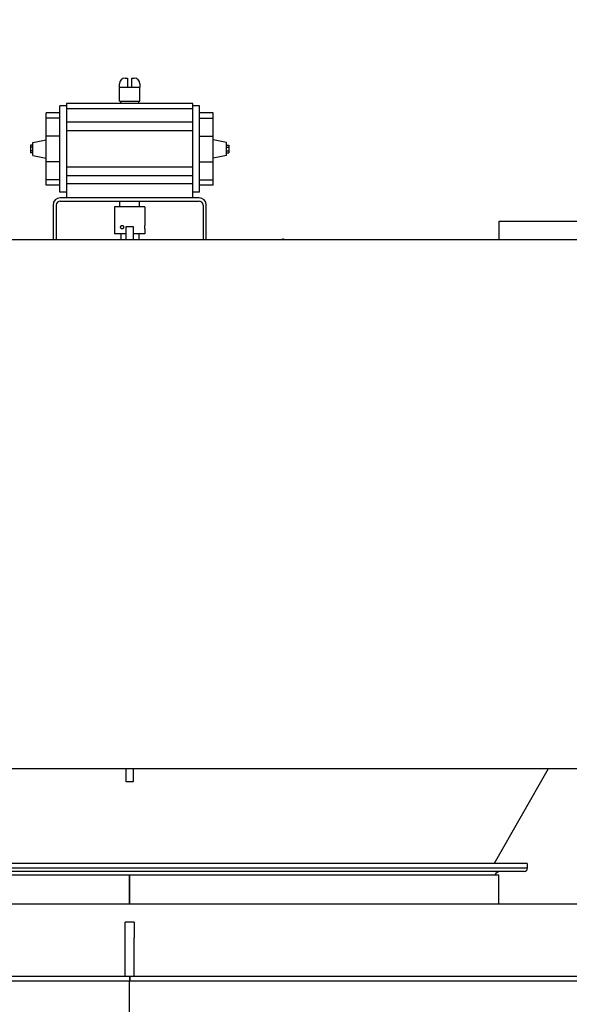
# Model space of a CAD drawing. Header units: inches. Extents: x 24 to 1128, y -58 to 748.
# Tile 320 of 656: x 421 to 451, y 631 to 686. Entities that reach past the tile are written whole.
import ezdxf

# ---------------------------------------------------------------- set-up
doc = ezdxf.new("R2010")
doc.units = ezdxf.units.IN
doc.header["$LTSCALE"] = 32
doc.header["$MEASUREMENT"] = 0
doc.layers.add('Dimension (ANSI)', color=7, linetype='Continuous', lineweight=25)
doc.layers.add('Visible (ANSI)', color=7, linetype='Continuous', lineweight=30)
doc.styles.add('Note Text (ANSI)', font='tahoma.ttf')
doc.dimstyles.new('SB Fraction-16 (ANSI)', dxfattribs={"dimscale": 32, "dimtxt": 0.125, "dimasz": 0.098425, "dimexe": 0.125, "dimexo": 0.0625, "dimgap": 0.031496, "dimtad": 0, "dimtih": 1, "dimtoh": 1, "dimdec": 4, "dimrnd": 1e-08, "dimzin": 0, "dimdsep": 46, "dimlunit": 5, "dimtxsty": 'Note Text (ANSI)', "dimcen": 0.09, "dimdle": 0.393701, "dimclrd": 256, "dimclre": 256, "dimclrt": 256, "dimadec": 0, "dimazin": 3, "dimtfac": 0.96, "dimtofl": 0, "dimtmove": 0, "dimatfit": 3, "dimfxl": 1, "dimfrac": 2, "dimtolj": 1, "dimtzin": 12, "dimlwd": -1, "dimlwe": -1, "dimarcsym": 0})

# ---------------------------------------------------------------- blocks, each defined once
blk = doc.blocks.new('*D19')
at = {"layer": 'Defpoints', "color": 0, "transparency": 16777216}
for p in [(494.281, 695.44), (330.501, 563.44), (494.281, 563.44)]:
    blk.add_point(p, dxfattribs=at)
at = {"layer": 'Dimension (ANSI)', "transparency": 16777216}
for p, q in [((492.281, 695.44), (326.501, 695.44)), ((330.501, 692.29), (330.501, 632.531)), ((330.501, 566.589), (330.501, 626.349)), ((492.281, 563.44), (326.501, 563.44))]:
    blk.add_line(p, q, dxfattribs=at)
for points in [[(329.976, 692.29), (331.026, 692.29), (330.501, 695.44)], [(329.976, 566.589), (331.026, 566.589), (330.501, 563.44)]]:
    blk.add_solid(points, dxfattribs=at)
at = {"layer": 'Dimension (ANSI)', "transparency": 16777216, "insert": (326.421, 631.523), "char_height": 4, "attachment_point": 1, "style": 'Note Text (ANSI)'}
blk.add_mtext('\\A1;132', dxfattribs=at)

msp = doc.modelspace()

# ---------------------------------------------------------------- linework, layer by layer
at = {"layer": 'Visible (ANSI)'}
for p, q in [((426.71813, 682.3924), (426.84313, 682.3924)), ((426.84313, 682.3924), (426.84313, 681.8924)), ((427.09313, 681.8924), (427.09313, 682.3924)), ((427.09313, 682.3924), (427.21813, 682.3924)), ((426.40563, 681.8924), (426.40563, 682.0799)), ((426.41114, 681.8924), (426.40563, 681.8924)), ((426.40563, 681.1024), (426.40563, 681.8924)), ((426.41114, 681.8924), (427.52513, 681.8924)), ((427.53063, 681.8924), (427.52513, 681.8924)), ((427.53063, 682.0799), (427.53063, 681.8924)), ((427.53063, 681.1024), (427.53063, 681.8924)), ((423.08813, 676.06074), (423.08813, 680.85406)), ((423.46313, 680.85406), (423.08813, 680.85406)), ((423.46313, 680.9774), (423.46313, 680.69329)), ((430.47313, 680.9774), (423.46313, 680.9774)), ((423.46313, 680.69329), (423.46313, 680.39634)), ((430.47313, 680.69329), (423.46313, 680.69329)), ((426.40563, 681.1024), (427.53063, 681.1024)), ((426.46813, 680.9774), (426.46813, 681.1024)), ((427.46813, 680.9774), (427.46813, 681.1024)), ((430.47313, 680.69329), (430.47313, 680.9774)), ((430.84813, 680.85406), (430.47313, 680.85406)), ((430.47313, 680.39634), (430.47313, 680.69329)), ((430.84813, 676.06074), (430.84813, 680.85406)), ((422.33813, 680.16451), (422.33813, 680.4574)), ((423.08813, 680.4574), (422.33813, 680.4574)), ((422.33813, 679.16451), (422.33813, 680.16451)), ((423.08813, 680.16451), (422.33813, 680.16451)), ((423.46313, 680.39634), (423.46313, 679.93862)), ((430.47313, 679.93862), (430.47313, 680.39634)), ((431.59813, 680.4574), (430.84813, 680.4574)), ((430.84813, 680.16451), (431.59813, 680.16451)), ((431.59813, 680.16451), (431.59813, 680.4574)), ((431.59813, 679.16451), (431.59813, 680.16451)), ((423.46313, 679.93862), (423.46313, 679.4574)), ((430.47313, 679.93862), (423.46313, 679.93862)), ((430.47313, 679.4574), (430.47313, 679.93862)), ((423.08813, 679.16451), (422.33813, 679.16451)), ((422.33813, 677.75029), (422.33813, 679.16451)), ((423.46313, 679.4574), (423.46313, 677.4574)), ((430.47313, 679.4574), (423.46313, 679.4574)), ((430.47313, 677.4574), (430.47313, 679.4574)), ((430.84813, 679.16451), (431.59813, 679.16451)), ((431.59813, 677.75029), (431.59813, 679.16451)), ((421.58813, 678.67391), (421.46313, 678.67391)), ((421.46313, 678.67391), (421.46313, 678.56565)), ((421.58813, 678.56565), (421.46313, 678.56565)), ((421.46313, 678.56565), (421.46313, 678.34915)), ((421.58813, 678.82515), (422.33813, 678.9574)), ((421.58813, 678.08964), (421.58813, 678.82515)), ((432.34813, 678.82515), (431.59813, 678.9574)), ((432.34813, 678.08964), (432.34813, 678.82515)), ((432.34813, 678.67391), (432.47313, 678.67391)), ((432.34813, 678.56565), (432.47313, 678.56565)), ((432.47313, 678.67391), (432.47313, 678.56565)), ((432.47313, 678.56565), (432.47313, 678.34915)), ((421.58813, 678.34915), (421.46313, 678.34915)), ((421.46313, 678.34915), (421.46313, 678.24089)), ((421.58813, 678.24089), (421.46313, 678.24089)), ((421.58813, 678.08964), (422.33813, 677.9574)), ((432.34813, 678.08964), (431.59813, 677.9574)), ((432.34813, 678.34915), (432.47313, 678.34915)), ((432.34813, 678.24089), (432.47313, 678.24089)), ((432.47313, 678.34915), (432.47313, 678.24089)), ((423.08813, 677.75029), (422.33813, 677.75029)), ((422.33813, 676.75029), (422.33813, 677.75029)), ((423.46313, 677.4574), (423.46313, 676.97618)), ((430.47313, 677.4574), (423.46313, 677.4574)), ((430.47313, 676.97618), (430.47313, 677.4574)), ((430.84813, 677.75029), (431.59813, 677.75029)), ((431.59813, 676.75029), (431.59813, 677.75029)), ((423.46313, 676.97618), (423.46313, 676.51846)), ((430.47313, 676.97618), (423.46313, 676.97618)), ((430.47313, 676.51846), (430.47313, 676.97618)), ((423.08813, 676.75029), (422.33813, 676.75029)), ((422.33813, 676.4574), (422.33813, 676.75029)), ((423.08813, 676.4574), (422.33813, 676.4574)), ((423.46313, 676.51846), (423.46313, 676.51575)), ((423.46313, 676.51575), (423.46313, 675.7474)), ((430.47313, 676.51575), (423.46313, 676.51575)), ((430.47313, 676.51575), (430.47313, 676.51846)), ((430.47313, 675.7474), (430.47313, 676.51575)), ((430.84813, 676.75029), (431.59813, 676.75029)), ((431.59813, 676.4574), (430.84813, 676.4574)), ((431.59813, 676.4574), (431.59813, 676.75029)), ((423.46313, 676.06074), (423.08813, 676.06074)), ((430.82038, 675.7474), (423.11588, 675.7474)), ((430.84813, 676.06074), (430.47313, 676.06074)), ((422.71813, 675.34965), (422.71813, 673.43978)), ((422.89713, 675.34965), (422.89713, 673.43978)), ((423.11588, 675.5684), (430.82038, 675.5684)), ((427.81188, 675.2474), (426.12438, 675.2474)), ((426.12438, 675.2474), (426.12438, 673.7474)), ((426.41813, 675.2474), (426.41813, 675.5684)), ((427.51813, 675.2474), (427.51813, 675.5684)), ((427.81188, 675.2474), (427.81188, 674.2204)), ((431.03913, 675.34965), (431.03913, 673.43978)), ((431.21813, 673.43978), (431.21813, 675.34965)), ((426.78063, 673.43978), (426.78063, 674.15853)), ((426.78063, 674.15853), (427.15563, 674.15853)), ((427.15563, 674.15853), (427.15563, 673.43978)), ((447.46813, 673.43978), (447.46813, 674.45978)), ((447.46813, 674.45978), (452.46813, 674.45978)), ((426.78063, 673.7474), (426.12438, 673.7474)), ((426.46813, 673.7474), (426.46813, 673.43978)), ((427.81188, 673.7474), (427.15563, 673.7474)), ((427.46813, 673.7474), (427.46813, 673.43978)), ((427.81188, 674.0244), (427.81188, 673.7474)), ((399.71813, 673.43978), (454.21813, 673.43978)), ((435.40563, 673.45978), (435.46813, 673.45978)), ((435.40563, 673.43978), (435.40563, 673.45978)), ((454.21813, 644.06478), (399.71813, 644.06478)), ((426.78063, 643.34603), (426.78063, 644.06478)), ((427.15563, 644.06478), (427.15563, 643.34603)), ((450.18858, 644.06478), (447.18558, 638.81478)), ((450.18858, 644.06478), (447.18558, 638.81478)), ((427.15563, 643.34603), (426.78063, 643.34603)), ((449.03063, 638.81478), (404.90563, 638.81478)), ((449.03063, 638.81478), (449.03063, 638.56478)), ((449.03063, 638.56478), (404.90563, 638.56478)), ((449.03063, 638.56478), (404.90563, 638.56478)), ((448.87433, 638.37728), (405.06193, 638.37728)), ((406.47663, 638.17958), (426.95237, 638.17958)), ((426.9525, 638.17958), (426.95237, 638.17958)), ((426.95237, 636.56478), (426.95237, 638.17958)), ((426.9525, 636.56478), (426.9525, 638.17958)), ((426.9839, 638.17958), (426.98376, 638.17958)), ((426.98376, 636.56478), (426.98376, 638.17958)), ((426.9839, 638.17958), (447.45963, 638.17958)), ((426.9839, 636.56478), (426.9839, 638.17958)), ((447.45963, 636.56478), (447.45963, 638.17958)), ((449.03063, 638.53358), (449.03063, 638.56478)), ((453.71813, 636.56478), (405.71813, 636.56478)), ((426.71813, 634.68978), (426.71813, 635.56478)), ((427.21813, 635.56478), (426.71813, 635.56478)), ((427.21813, 635.56478), (427.21813, 634.68978)), ((426.71813, 632.56478), (426.71813, 634.68978)), ((427.21813, 632.56478), (427.21813, 634.68978)), ((392.21443, 632.31478), (426.94495, 632.31478)), ((405.86824, 632.56478), (426.96555, 632.56478)), ((426.94495, 632.31478), (426.94495, 611.56478)), ((426.94495, 632.31478), (475.24154, 632.31478)), ((426.94495, 632.31478), (426.94495, 611.56478)), ((426.96555, 632.56478), (426.96813, 632.56478)), ((426.96813, 632.31478), (426.96813, 632.56478)), ((426.96813, 632.56478), (426.96813, 632.31478)), ((426.96813, 632.56478), (474.99154, 632.56478))]:
    msp.add_line(p, q, dxfattribs=at)
for centre, radius, start, end in [((426.71813, 682.0799), 0.3125, 90, 180), ((427.21813, 682.0799), 0.3125, 0, 90), ((423.11588, 675.34965), 0.39775, 90, 180), ((430.82038, 675.34965), 0.39775, 0, 90), ((423.11588, 675.34965), 0.21875, 90, 180), ((430.82038, 675.34965), 0.21875, 0, 90), ((435.46813, 673.33478), 0.125, 57.14012, 90), ((447.53063, 638.06478), 0.3125, 90, 158.447107), ((448.87433, 638.53358), 0.1563, 270, 0)]:
    msp.add_arc(centre, radius, start, end, dxfattribs=at)
for points, knots in [([(426.54626, 674.0244), (426.53559, 674.0244), (426.52437, 674.02686), (426.504, 674.03687), (426.49484, 674.04441), (426.4805, 674.0618), (426.47435, 674.07281), (426.46623, 674.09695), (426.46424, 674.11008), (426.46424, 674.1224), (426.46424, 674.13472), (426.46623, 674.14785), (426.47435, 674.17199), (426.4805, 674.183), (426.49484, 674.20039), (426.504, 674.20793), (426.52437, 674.21794), (426.53559, 674.2204), (426.54626, 674.2204)], [1.126270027, 1.126270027, 1.126270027, 1.126270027, 1.220125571, 1.220125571, 1.313981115, 1.313981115, 1.407837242, 1.407837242, 1.501693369, 1.501693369, 1.501693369, 1.595549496, 1.595549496, 1.689405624, 1.689405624, 1.783261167, 1.783261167, 1.877116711, 1.877116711, 1.877116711, 1.877116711]), ([(426.54626, 674.2204), (426.55692, 674.2204), (426.56844, 674.21794), (426.58989, 674.20793), (426.59981, 674.20039), (426.61558, 674.183), (426.6225, 674.17199), (426.6317, 674.14785), (426.63398, 674.13472), (426.63398, 674.11008), (426.6317, 674.09695), (426.6225, 674.07281), (426.61558, 674.0618), (426.59981, 674.04441), (426.58989, 674.03687), (426.56844, 674.02686), (426.55692, 674.0244), (426.54626, 674.0244)], [0.375423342, 0.375423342, 0.375423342, 0.375423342, 0.469278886, 0.469278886, 0.56313443, 0.56313443, 0.656990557, 0.656990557, 0.750846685, 0.750846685, 0.844702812, 0.844702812, 0.938558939, 0.938558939, 1.032414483, 1.032414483, 1.126270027, 1.126270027, 1.126270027, 1.126270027]), ([(427.81188, 674.0244), (427.81188, 674.0244), (427.81159, 674.02686), (427.81051, 674.03687), (427.80975, 674.04441), (427.80832, 674.0618), (427.80755, 674.07281), (427.80647, 674.09695), (427.80617, 674.11008), (427.80617, 674.1224), (427.80617, 674.13472), (427.80647, 674.14785), (427.80755, 674.17199), (427.80832, 674.183), (427.80975, 674.20039), (427.81051, 674.20793), (427.81159, 674.21794), (427.81188, 674.2204), (427.81188, 674.2204)], [1.126270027, 1.126270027, 1.126270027, 1.126270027, 1.220125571, 1.220125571, 1.313981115, 1.313981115, 1.407837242, 1.407837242, 1.501693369, 1.501693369, 1.501693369, 1.595549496, 1.595549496, 1.689405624, 1.689405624, 1.783261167, 1.783261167, 1.877116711, 1.877116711, 1.877116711, 1.877116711])]:
    msp.add_open_spline(points, degree=3, knots=knots, dxfattribs=at)

# ---------------------------------------------------------------- dimensions: what is measured, and where the dimension line sits
at = {"layer": 'Dimension (ANSI)'}
dim = msp.add_linear_dim(base=(330.50111, 563.43978), p1=(494.28063, 695.43978), p2=(494.28063, 563.43978), angle=90, dimstyle='SB Fraction-16 (ANSI)', override={"dimgap": 0.031496, "dimdec": 4, "dimtol": 0, "dimlim": 0, "dimtp": 0, "dimtm": 0, "dimtdec": 2, "dimatfit": 1}, dxfattribs=at)
dim.commit()
dim.dimension.update_dxf_attribs({"geometry": '*D19', "text_midpoint": (330.50111, 629.43978), "dimtype": 160})

doc.saveas('drawing.dxf')
